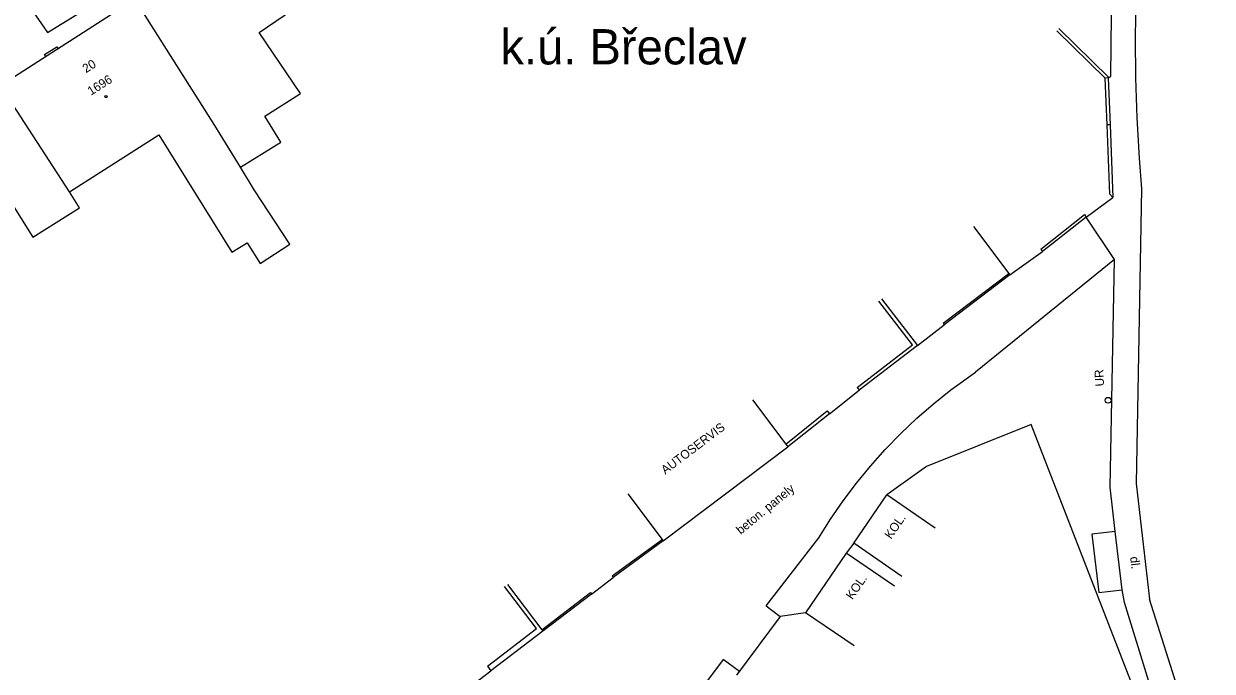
# Model space of a CAD drawing. Extents: x -584400 to -581602, y -1210894 to -1208793.
# Drawn here: x -582604.8 to -582503.7, y -1209640.1 to -1209585 of the extents above; entities that cross this region are included whole.
import ezdxf

# ---------------------------------------------------------------- set-up
doc = ezdxf.new("R2010")
doc.units = 0
for name, color, linetype in [('BUDOVY_MĚŘ', 7, 'Continuous'), ('NÁZEV_K_Ú', 7, 'Continuous'), ('POMOC_POPIS', 7, 'Continuous'), ('ROZHRANÍ_PLOCH', 7, 'Continuous'), ('ZN_BUDOV', 7, 'Continuous'), ('ZN_DOPLŇKOVÉ', 7, 'Continuous'), ('Č_POPIS_EVID', 7, 'Continuous')]:
    doc.layers.add(name, color=color, linetype=linetype)

msp = doc.modelspace()

# ---------------------------------------------------------------- linework, layer by layer
at = {"layer": 'BUDOVY_MĚŘ'}
for points in [[(-582586.39, -1209597.19), (-582582.94, -1209595.07), (-582584.3, -1209592.85), (-582581.27, -1209590.92), (-582584.8, -1209585.73), (-582579.74, -1209582.29), (-582579.83, -1209582.16), (-582572.84, -1209577.82), (-582569.83, -1209582.78), (-582565.56, -1209580.21), (-582567.95, -1209576.04), (-582572.43, -1209568.66)], [(-582606.82, -1209590.24), (-582595.37, -1209582.87)], [(-582600.95, -1209599.3), (-582593.34, -1209594.43), (-582587.11, -1209604.42), (-582585.81, -1209603.62), (-582584.71, -1209605.38), (-582582.17, -1209603.74), (-582585.21, -1209599.11), (-582586.39, -1209597.19), (-582588.56, -1209593.65), (-582595.37, -1209582.87)], [(-582613.17, -1209605.32), (-582605.68, -1209600.57), (-582604.07, -1209603.15), (-582600.08, -1209600.65), (-582600.95, -1209599.3), (-582606.82, -1209590.24)], [(-582542.79, -1209616.99), (-582539.97, -1209620.75), (-582539.79, -1209620.99)], [(-582553.41, -1209624.99), (-582550.49, -1209628.86), (-582550.4, -1209628.98), (-582539.79, -1209620.99)], [(-582530.08, -1209632), (-582534.19, -1209629.16), (-582531.36, -1209625.06)], [(-582527.25, -1209627.9), (-582531.36, -1209625.06)], [(-582530.71, -1209632.83), (-582534.84, -1209630.02), (-582538.29, -1209635.11)], [(-582534.16, -1209637.91), (-582538.29, -1209635.11)]]:
    msp.add_lwpolyline(points, dxfattribs=at)
at = {"layer": 'ROZHRANÍ_PLOCH'}
for points in [[(-582506.98, -1209554.63), (-582507.61, -1209558.88), (-582508.22, -1209562.25), (-582508.74, -1209565.64), (-582509.19, -1209569.04), (-582509.56, -1209572.45), (-582509.84, -1209575.87), (-582510.05, -1209579.29), (-582510.18, -1209582.72), (-582510.23, -1209586.15), (-582510.19, -1209589.58), (-582510.08, -1209593), (-582509.89, -1209596.43), (-582509.69, -1209599.03), (-582510.15, -1209624.1), (-582509.01, -1209633.94)], [(-582597.96, -1209578.71), (-582597.45, -1209579.68), (-582604.29, -1209583.62), (-582602.81, -1209585.75), (-582596.21, -1209581.64)], [(-582603.06, -1209587.62), (-582602.01, -1209586.95)], [(-582602.01, -1209586.95), (-582601.88, -1209587.15)], [(-582602.94, -1209587.81), (-582603.06, -1209587.62)], [(-582512, -1209605.04), (-582514.39, -1209601.43)], [(-582512, -1209605.04), (-582523.81, -1209614.64)], [(-582511.92, -1209628.19), (-582512.36, -1209624.41), (-582512, -1209605.04)], [(-582541.63, -1209634.5), (-582537.16, -1209628.73), (-582536.16, -1209627.13), (-582535.09, -1209625.58), (-582533.95, -1209624.07), (-582532.76, -1209622.61), (-582531.5, -1209621.2), (-582530.19, -1209619.85), (-582528.81, -1209618.55), (-582527.39, -1209617.32), (-582525.91, -1209616.14), (-582523.81, -1209614.64)], [(-582511.92, -1209628.19), (-582513.92, -1209628.41), (-582513.33, -1209633.38), (-582511.35, -1209633.15)], [(-582511.35, -1209633.15), (-582511.92, -1209628.19)], [(-582510.58, -1209715.91), (-582509.97, -1209712.86), (-582507.71, -1209697.03), (-582506.42, -1209683.74), (-582505.96, -1209675.96), (-582506.29, -1209658.35), (-582506.99, -1209647.67), (-582511.14, -1209634.21), (-582511.35, -1209633.15)], [(-582541.63, -1209634.5), (-582540.46, -1209635.4)], [(-582510.65, -1209727.39), (-582508.39, -1209716.26), (-582507.83, -1209713.44), (-582505.53, -1209697.22), (-582504.18, -1209683.84), (-582503.93, -1209680.11), (-582503.77, -1209676.36), (-582503.68, -1209672.62), (-582503.67, -1209668.87), (-582503.74, -1209665.13), (-582503.9, -1209661.39), (-582504.09, -1209658.25), (-582504.76, -1209647.39), (-582509.01, -1209633.94)], [(-582543.92, -1209640.09), (-582545.31, -1209639.07), (-582548.81, -1209643.77)]]:
    msp.add_lwpolyline(points, dxfattribs=at)
at = {"layer": 'ZN_BUDOV'}
msp.add_circle((-582597.83, -1209591.19), 0.0875, dxfattribs=at)
at = {"layer": 'ZN_DOPLŇKOVÉ'}
for points in [[(-582512.47, -1209589.56), (-582512.31, -1209589.45), (-582512.17, -1209576.52), (-582511.53, -1209568.94), (-582510.47, -1209561.4), (-582511.63, -1209560.64)], [(-582512.77, -1209589.61), (-582516.9, -1209585.59)], [(-582516.72, -1209585.41), (-582512.47, -1209589.56)], [(-582512.47, -1209589.56), (-582512.52, -1209589.6), (-582512.77, -1209589.61)], [(-582512.62, -1209593.6), (-582512.77, -1209589.61)], [(-582512.52, -1209589.6), (-582512.37, -1209593.59)], [(-582512.37, -1209593.59), (-582512.62, -1209593.6)], [(-582512.4, -1209599.5), (-582512.62, -1209593.6)], [(-582512.37, -1209593.59), (-582512.14, -1209599.76), (-582512.4, -1209599.5)], [(-582514.39, -1209601.43), (-582512.14, -1209599.76)], [(-582518.27, -1209604.17), (-582514.55, -1209601.23)], [(-582514.55, -1209601.23), (-582514.39, -1209601.43), (-582518.12, -1209604.36)], [(-582523.99, -1209602.25), (-582520.98, -1209606.24)], [(-582518.27, -1209604.17), (-582518.12, -1209604.36)], [(-582520.89, -1209606.36), (-582518.12, -1209604.36)], [(-582526.58, -1209610.47), (-582520.98, -1209606.24)], [(-582520.98, -1209606.24), (-582520.89, -1209606.36), (-582526.49, -1209610.59)], [(-582533.9, -1209615.92), (-582529.19, -1209612.31), (-582532.05, -1209608.58)], [(-582531.81, -1209608.4), (-582528.77, -1209612.37), (-582533.72, -1209616.16)], [(-582528.77, -1209612.37), (-582526.49, -1209610.59)], [(-582526.58, -1209610.47), (-582526.49, -1209610.59)], [(-582536.26, -1209618.16), (-582533.72, -1209616.16)], [(-582533.9, -1209615.92), (-582533.72, -1209616.16)], [(-582539.97, -1209620.75), (-582536.45, -1209617.93)], [(-582536.45, -1209617.93), (-582536.26, -1209618.16), (-582539.79, -1209620.99)], [(-582510.11, -1209706.78), (-582508.7, -1209692.59), (-582507.28, -1209677.2), (-582507.94, -1209647.78), (-582519.07, -1209619.07), (-582527.98, -1209622.66), (-582531.36, -1209625.06)], [(-582554.74, -1209631.96), (-582550.49, -1209628.86)], [(-582550.4, -1209628.98), (-582554.65, -1209632.08)], [(-582534.19, -1209629.16), (-582534.84, -1209630.02)], [(-582556.5, -1209633.5), (-582554.65, -1209632.08)], [(-582554.74, -1209631.96), (-582554.65, -1209632.08)], [(-582561.18, -1209636.44), (-582563.91, -1209632.86)], [(-582563.67, -1209632.68), (-582560.73, -1209636.54)], [(-582560.73, -1209636.54), (-582556.59, -1209633.38)], [(-582556.59, -1209633.38), (-582556.5, -1209633.5), (-582560.64, -1209636.66)], [(-582540.46, -1209635.4), (-582544.15, -1209640.39)], [(-582538.29, -1209635.11), (-582540.46, -1209635.4)], [(-582565.37, -1209639.64), (-582561.18, -1209636.44)], [(-582560.73, -1209636.54), (-582560.64, -1209636.66)], [(-582560.64, -1209636.66), (-582565.07, -1209640.04)], [(-582567.98, -1209642.25), (-582565.07, -1209640.04)], [(-582565.37, -1209639.64), (-582565.07, -1209640.04)]]:
    msp.add_lwpolyline(points, dxfattribs=at)
for radius in [0.25, 0.0005]:
    msp.add_circle((-582512.53, -1209617.02), radius, dxfattribs=at)

# ---------------------------------------------------------------- texts
at = {"layer": 'NÁZEV_K_Ú'}
msp.add_text('k.ú. Břeclav', height=3, dxfattribs=at).set_placement((-582564.26, -1209588.45))
at = {"layer": 'POMOC_POPIS'}
for s, rotation, p in [('UR', 93.3345, (-582512.87, -1209615.82)), ('AUTOSERVIS', 37.0009, (-582550.23, -1209623.35)), ('beton. panely', 39.3717, (-582543.81, -1209628.47)), ('KOL.', 55.3405, (-582531.01, -1209628.88)), ('dl.', 276.3373, (-582510.66, -1209630.35)), ('KOL.', 55.3405, (-582534.3, -1209634.03))]:
    msp.add_text(s, height=0.75, rotation=rotation, dxfattribs=at).set_placement(p)
at = {"layer": 'Č_POPIS_EVID'}
for s, p in [('20', (-582599.54, -1209589.21)), ('1696', (-582599.11, -1209591.12))]:
    msp.add_text(s, height=0.75, rotation=32.345, dxfattribs=at).set_placement(p)

doc.saveas('drawing.dxf')
